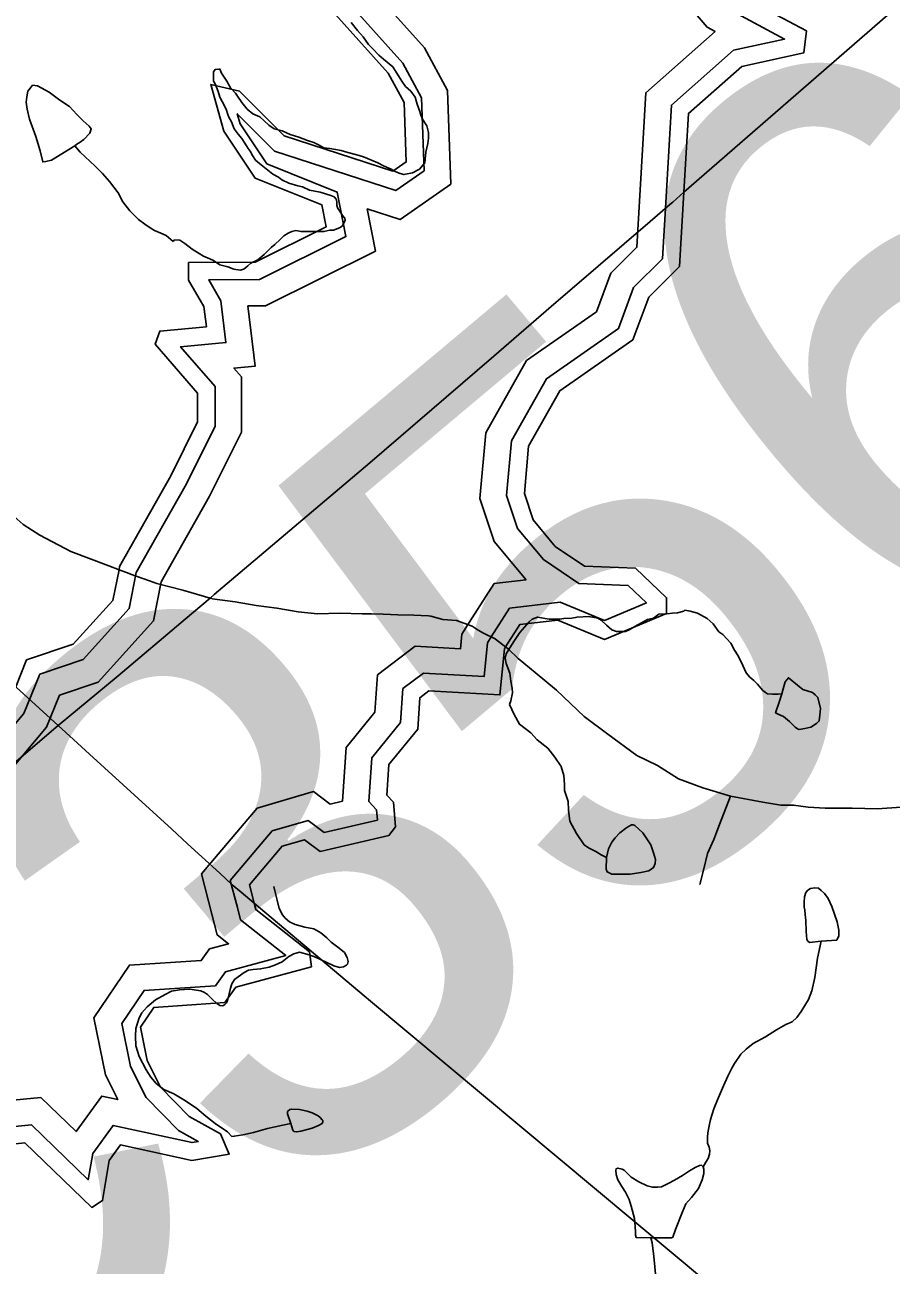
# Model space of a CAD drawing. Extents: x 2001466 to 31450019, y -30647475 to 847247.
# Drawn here: x 2018036 to 2021284, y 681040 to 685691 of the extents above; entities that cross this region are included whole.
import ezdxf

# ---------------------------------------------------------------- set-up
doc = ezdxf.new("R2010")
doc.units = 0
for name, color, linetype in [('Exist Hydrographic Buffer Line', 7, 'Continuous'), ('Exist Hydrographic Lake Shore', 7, 'Continuous'), ('Exist Hydrographic Misc Water Feature', 7, 'Continuous'), ('Exist Road Non-System Type 51', 7, 'Continuous'), ('Exist Road Primary US Structure RailRoad Number Label', 7, 'Continuous'), ('Exist Road Secondary Structure Culvert Number Label', 7, 'Continuous'), ('Exist Road Secondary Structure Pipe Number Label', 7, 'Continuous'), ('Exist Utilities Electrical Transmission Line', 7, 'Continuous')]:
    doc.layers.add(name, color=color, linetype=linetype)

msp = doc.modelspace()

# ---------------------------------------------------------------- linework, layer by layer
at = {"layer": 'Exist Hydrographic Buffer Line'}
for p, q in [((2018698.7, 682507.8), (2018738, 682356.3)), ((2018806.8, 682483.1), (2018833.3, 682381))]:
    msp.add_line(p, q, dxfattribs=at)
for points in [[(2018454.4, 683637.2), (2018642.2, 683970.1), (2018749.7, 684186.9), (2018749.7, 684335), (2018620.4, 684484.4), (2018790.2, 684500.1), (2018771.6, 684656), (2018725.8, 684734.9), (2018915.8, 684736), (2019240, 684897.4), (2019207.7, 685063.9), (2018943.5, 685169.9), (2018843.4, 685320.6), (2018832.7, 685358.1), (2018972.9, 685217.6), (2019426.9, 685069.6), (2019533, 685144), (2019523.1, 685418.2), (2019453.1, 685548), (2019178.7, 685854.8)], [(2018547.9, 683602.7), (2018729.2, 683924), (2018848.1, 684163.8), (2018848.1, 684371.6), (2018820.1, 684404), (2018899.9, 684411.3), (2018872.9, 684637.4), (2018939.2, 684637.8), (2019350.9, 684842.7), (2019320.2, 685000.9), (2019443.1, 684960.8), (2019633.2, 685094), (2019620.7, 685444.7), (2019534.2, 685604.9), (2019311, 685854.5)], [(2020476, 685822.3), (2020593.7, 685682), (2020623.8, 685665.8), (2020364.3, 685436.8), (2020343.4, 685072.8)], [(2020656.9, 685759.8), (2020884.3, 685637.8), (2020693.4, 685596), (2020460.2, 685390.2), (2020441.6, 685067.2)], [(2020343.4, 685072.8), (2020331, 684857.5), (2020233.8, 684760.5), (2020180, 684615.4), (2019917.5, 684432.1), (2019764.8, 684161.2), (2019742.6, 683915.2), (2019796.1, 683754.4), (2019915.3, 683610.6)], [(2020441.6, 685067.2), (2020427.1, 684814.4), (2020318.6, 684706.1), (2020261.6, 684552.3), (2019992.3, 684364.2), (2019860.9, 684131.3), (2019842.4, 683926.8), (2019883.7, 683803), (2019980.5, 683686.2), (2020112.8, 683596.1)], [(2018092.6, 683257.1), (2018255.3, 683311.7), (2018427.9, 683502.2), (2018454.4, 683637.2)], [(2018166.9, 683178.2), (2018311, 683226.6), (2018519.2, 683456.4), (2018547.9, 683602.7)], [(2019795.5, 683596.5), (2019702.6, 683450.7)], [(2019915.3, 683610.6), (2019795.5, 683596.5)], [(2020112.8, 683596.1), (2020297.9, 683589.1), (2020367, 683523.8)], [(2020043.4, 683526.7), (2019853.4, 683504.2)], [(2020367, 683523.8), (2020209, 683458.1), (2020043.4, 683526.7)], [(2019853.4, 683504.2), (2019784.6, 683396.4)], [(2019702.6, 683450.7), (2019674.7, 683407.1), (2019669.3, 683351.3), (2019500.2, 683360.9), (2019358.6, 683253.9), (2019349, 683113.5), (2019241.1, 682981.2), (2019227, 682779.8), (2019180.6, 682769), (2019118.2, 682816.1), (2018907.7, 682754.6), (2018698.7, 682507.8)], [(2019784.6, 683396.4), (2019770.4, 683374), (2019758, 683247.6), (2019530.7, 683260.6), (2019453.7, 683202.4), (2019445.1, 683075.5), (2019337.1, 682943.2), (2019325.7, 682779.2), (2019354.7, 682748.2), (2019358.1, 682709.4), (2019158.1, 682662.7), (2019098.3, 682707.8), (2018963.7, 682668.5), (2018806.8, 682483.1)], [(2017291.3, 682419.2), (2017498.8, 682628.1), (2017530.6, 682612.9), (2017648.4, 682651.8), (2018032.9, 683109.4), (2018092.6, 683257.1)], [(2017360.9, 682349.6), (2017519.3, 682509.1), (2017523.8, 682507), (2017705.8, 682567.1), (2018118.3, 683058.1), (2018166.9, 683178.2)], [(2018738, 682356.3), (2018758.1, 682279), (2018800.5, 682245.5), (2018728.9, 682226.2), (2018698.1, 682183.4), (2018428.8, 682165.6), (2018295.7, 681967.6), (2018338.5, 681753.7), (2018384.9, 681661.4), (2018325, 681674.4), (2018228.9, 681541.5), (2018096.5, 681669.3), (2017873.9, 681647.5)], [(2018833.3, 682381), (2018845.1, 682335.7), (2019014.8, 682201.3), (2018788.3, 682140.3), (2018750.9, 682088.2), (2018483.5, 682070.6), (2018400.3, 681946.7), (2018432.4, 681786), (2018491, 681669.6), (2018612.9, 681544.9), (2018686.7, 681504), (2018663.7, 681500.2), (2018367.1, 681564.6), (2018290.9, 681459.1), (2018274.5, 681360.6), (2018060.9, 681566.9), (2017922, 681553.3)]]:
    msp.add_lwpolyline(points, dxfattribs=at)
at = {"layer": 'Exist Hydrographic Lake Shore'}
msp.add_line((2018878.8, 682466.7), (2018896.8, 682397.5), dxfattribs=at)
for points in [[(2018389.7, 683648.3), (2018392, 683660.3), (2018584.2, 684000.8), (2018684, 684202.3), (2018684, 684310.5), (2018525.1, 684494.2), (2018542.1, 684543.1), (2018717, 684559.2), (2018708, 684634.8), (2018650.2, 684734.4), (2018650.2, 684800.1), (2018900.2, 684801.6), (2019166.1, 684933.9), (2019150.1, 685016.3), (2018900.2, 685116.6), (2018783.1, 685292.8), (2018733.2, 685467.7), (2018841.1, 685442.6), (2019008.2, 685275.1), (2019416.1, 685142.2), (2019466.1, 685177.2), (2019458.1, 685400.5), (2019399.1, 685510), (2019124.1, 685817.4)], [(2020699.1, 685811.6), (2020966.1, 685668.4), (2020957, 685586.6), (2020724.1, 685535.6), (2020524.2, 685359.1), (2020507.2, 685063.4)], [(2020507.2, 685063.4), (2020491.2, 684785.6), (2020375.1, 684669.8), (2020316, 684510.3), (2020042.1, 684319), (2019925, 684111.3), (2019909, 683934.5), (2019942, 683835.4), (2020025.1, 683735.3), (2020134.2, 683660.9), (2020325.1, 683653.7), (2020442.2, 683543.1), (2020442.2, 683484), (2020209, 683387), (2020034.1, 683459.5), (2019892, 683442.7), (2019838.4, 683358.7)], [(2018002.3, 683208.9), (2018043, 683309.7), (2018218.2, 683368.5), (2018367, 683532.8), (2018389.7, 683648.3)], [(2019838.4, 683358.7), (2019834.2, 683352), (2019817.2, 683178.5), (2019551, 683193.7), (2019517.2, 683168.1), (2019509.2, 683050.2), (2019401.1, 682917.9), (2019393.1, 682803.2), (2019418.1, 682776.4), (2019426.1, 682684.4), (2019401.1, 682652.1), (2019143.1, 682591.8), (2019085.1, 682635.6), (2019001, 682611), (2018878.8, 682466.7)], [(2018896.8, 682397.5), (2018903, 682373.5), (2019103, 682215.2), (2019111, 682159.3), (2018828, 682083), (2018786.2, 682024.8), (2018520, 682007.2), (2018470, 681932.8), (2018495, 681807.6), (2018545, 681708.2), (2018653.1, 681597.7), (2018770, 681532.9), (2018803, 681456.8), (2018662.1, 681433.4), (2018395.1, 681491.4), (2018353.1, 681433.2), (2018328.1, 681282.7), (2018287.1, 681257.3), (2018037.1, 681498.6), (2017954.1, 681490.5)]]:
    msp.add_lwpolyline(points, dxfattribs=at)
at = {"layer": 'Exist Hydrographic Misc Water Feature'}
for points in [[(2019221.7, 685219.9), (2019247.7, 685212), (2019281.6, 685204), (2019305.5, 685196), (2019335.7, 685184.1), (2019359.7, 685174), (2019381.6, 685162.1), (2019409.7, 685150.1), (2019427.8, 685140.2), (2019443.8, 685134.2), (2019457.7, 685130.1), (2019489.7, 685136.2), (2019515.7, 685150.2), (2019535.6, 685174.2), (2019539.7, 685214.1), (2019547.7, 685246.2), (2019549.6, 685266.2), (2019549.6, 685288.2), (2019543.6, 685312.2), (2019527.6, 685338.1), (2019521.5, 685352.1), (2019517.6, 685366.1), (2019507.5, 685394.1), (2019499.5, 685420.1), (2019483.5, 685442.1), (2019463.4, 685460.1), (2019449.5, 685480.1), (2019443.5, 685490.1), (2019437.6, 685500.1), (2019415.5, 685534.1), (2019381.4, 685562), (2019363.6, 685578), (2019341.4, 685601.9), (2019325.4, 685617.9), (2019305.3, 685646), (2019283.4, 685670), (2019259.4, 685699.9)], [(2018592, 684879.5), (2018597.9, 684885.6), (2018618, 684883.6), (2018636.1, 684871.7), (2018663.9, 684849.6), (2018690, 684833.7), (2018706, 684823.7), (2018730, 684813.7), (2018743.9, 684807.7), (2018768.1, 684791.7), (2018798, 684783.7), (2018820, 684775.7), (2018844, 684771.7), (2018857.9, 684775.7), (2018872.1, 684787.8), (2018884, 684797.8), (2018910, 684809.8), (2018934, 684829.8), (2018960, 684855.8), (2018974, 684867.9), (2018993.9, 684885.9), (2019007.8, 684899.9), (2019023.8, 684909.9), (2019038, 684915.9), (2019051.9, 684919.9), (2019071.8, 684915.9), (2019087.8, 684915.9), (2019115.9, 684915.9), (2019137.8, 684915.9), (2019157.9, 684915.9), (2019179.9, 684921.9), (2019193.8, 684922), (2019215.9, 684930), (2019225.8, 684936), (2019229.9, 684944), (2019237.9, 684958), (2019235.8, 684966), (2019227.8, 684976), (2019217.8, 684992), (2019209.8, 685002), (2019205.7, 685014), (2019205.7, 685028), (2019203.8, 685037.9), (2019195.8, 685045.9), (2019183.7, 685051.9), (2019143.8, 685063.9), (2019103.8, 685071.9), (2019077.7, 685083.9), (2019059.7, 685087.9), (2019025.9, 685097.9), (2018999.8, 685109.8), (2018987.7, 685119.8), (2018965.8, 685131.8), (2018947.7, 685145.8), (2018915.7, 685171.7), (2018901.8, 685183.7), (2018889.7, 685201.7), (2018881.7, 685217.8), (2018873.7, 685227.8), (2018867.8, 685237.8), (2018849.7, 685265.7), (2018835.8, 685281.7), (2018821.8, 685301.7), (2018811.6, 685327.7), (2018801.7, 685345.7), (2018797.6, 685355.6), (2018791.7, 685375.7), (2018775.7, 685403.6), (2018767.7, 685419.7), (2018761.8, 685441.6), (2018755.6, 685457.6), (2018749.7, 685469.6), (2018743.7, 685479.6), (2018743.7, 685495.6), (2018743.5, 685515.6), (2018749.7, 685523.6), (2018763.6, 685525.6), (2018767.5, 685525.6), (2018773.4, 685509.6), (2018793.7, 685479.6), (2018807.7, 685455.7), (2018825.7, 685435.7), (2018833.7, 685423.7), (2018849.7, 685399.7), (2018869.6, 685375.7), (2018891.5, 685357.7), (2018917.6, 685345.8), (2018933.6, 685331.7), (2018951.6, 685315.7), (2018971.7, 685301.8), (2019001.7, 685293.8), (2019031.6, 685279.8), (2019063.6, 685269.9), (2019095.6, 685257.9), (2019119.6, 685249.9), (2019137.8, 685241.9), (2019157.7, 685229.9), (2019179.6, 685227.9), (2019201.6, 685223.9), (2019221.7, 685219.9)], [(2018223.7, 685237.3), (2018135.9, 685183.3), (2018115.8, 685179.2), (2018103.9, 685177.2), (2018093.9, 685219.3), (2018077.7, 685273.2), (2018053.7, 685337.2), (2018045.7, 685375.2), (2018041.8, 685401.2), (2018043.9, 685421.2), (2018047.6, 685443.2), (2018057.6, 685455.2), (2018065.6, 685465.2), (2018083.8, 685463.2), (2018127.7, 685439.2), (2018167.7, 685409.2), (2018203.8, 685385.3), (2018231.7, 685355.3), (2018255.7, 685331.3), (2018277.8, 685311.3), (2018285.8, 685301.3), (2018279.7, 685285.4), (2018257.7, 685261.4), (2018243.8, 685251.3), (2018231.7, 685243.3), (2018223.7, 685237.3)], [(2018223.7, 685237.3), (2018243.8, 685213.3), (2018281.9, 685179.4), (2018300, 685161.4), (2018327.9, 685133.5), (2018353.9, 685103.4), (2018385.9, 685061.4), (2018403.9, 685027.4), (2018430, 684993.5), (2018462, 684961.5), (2018486, 684943.6), (2018506.1, 684929.6), (2018522, 684919.6), (2018546, 684909.6), (2018565.9, 684901.5), (2018592, 684879.5)], [(2020510.6, 683497), (2020506.5, 683493), (2020482.5, 683487), (2020464.5, 683485), (2020442.6, 683483), (2020412.6, 683481), (2020392.5, 683467), (2020370.6, 683461), (2020348.6, 683448.9), (2020322.6, 683434.9), (2020302.5, 683422.9), (2020288.6, 683416.9), (2020254.5, 683416.9), (2020236.5, 683422.9), (2020216.6, 683440.8), (2020196.5, 683458.8), (2020184.6, 683466.8), (2020150.6, 683472.8), (2020106.5, 683470.8), (2020086.6, 683466.8), (2020056.7, 683464.7), (2020042.5, 683462.7), (2020002.5, 683462.7), (2019958.6, 683470.6), (2019938.5, 683462.6), (2019926.7, 683452.6), (2019892.6, 683412.7), (2019874.8, 683386.7), (2019860.6, 683364.7), (2019840.7, 683332.6), (2019836.6, 683316.6), (2019840.7, 683296.6), (2019854.7, 683260.7), (2019858.8, 683230.7), (2019862.9, 683204.6), (2019864.7, 683186.6), (2019858.8, 683156.6), (2019852.8, 683142.7)], [(2020510.6, 683497), (2020530.5, 683493), (2020558.6, 683485), (2020594.5, 683465.1), (2020616.7, 683445.1), (2020638.6, 683415.1), (2020652.5, 683405.1), (2020682.5, 683373.2), (2020696.6, 683347.1), (2020710.6, 683325.1), (2020728.6, 683289.2), (2020740.7, 683261.2), (2020754.7, 683245.2), (2020768.6, 683233.2), (2020782.7, 683219.2), (2020802.6, 683195.3), (2020812.7, 683187.3), (2020820.7, 683183.3), (2020838.7, 683181.3), (2020860.7, 683181.3), (2020874.6, 683183.3)], [(2020874.6, 683183.3), (2020878.7, 683201.3), (2020886.7, 683227.3), (2020898.6, 683243.3), (2020932.6, 683215.3), (2020952.7, 683199.3), (2020988.6, 683187.4), (2020998.7, 683179.4), (2021008.7, 683169.4), (2021018.8, 683127.4), (2021016.7, 683103.4), (2021014.7, 683081.4), (2021004.6, 683071.4), (2020982.7, 683057.4), (2020960.7, 683053.4), (2020938.8, 683049.4), (2020932.6, 683051.4), (2020924.6, 683057.4), (2020902.7, 683079.3), (2020880.8, 683097.3), (2020862.7, 683105.3), (2020850.6, 683111.3), (2020864.8, 683151.3), (2020874.6, 683183.3)], [(2019852.8, 683142.7), (2019870.9, 683104.7), (2019890.8, 683068.6), (2019933, 683036.7), (2019957, 683010.7), (2019997, 682978.8), (2020023, 682944.8), (2020047, 682910.8), (2020056.9, 682876.8), (2020058.9, 682842.8), (2020058.9, 682820.8), (2020073.1, 682778.8), (2020075.1, 682746.9), (2020079, 682704.8), (2020105, 682658.9), (2020133.1, 682616.9), (2020149.1, 682604.9), (2020177.2, 682591), (2020197.1, 682579), (2020217.2, 682569)], [(2020217.2, 682569), (2020225, 682601), (2020237.1, 682626.9), (2020249, 682643), (2020267, 682661), (2020293.1, 682681), (2020311.1, 682691), (2020317.1, 682691), (2020323, 682689), (2020353, 682661), (2020383.1, 682617.1), (2020393.1, 682587.1), (2020401.1, 682561.1), (2020399.1, 682547.1), (2020393.1, 682531.1), (2020375.1, 682519.1), (2020345.2, 682513), (2020305.2, 682507), (2020267.2, 682507), (2020237.1, 682507), (2020219.3, 682515), (2020215.2, 682525), (2020217.2, 682569)], [(2018812.2, 681523), (2018795.8, 681539.8), (2018749.7, 681572), (2018715.6, 681599.7), (2018681.6, 681627.4), (2018639.3, 681657), (2018595.5, 681683.3), (2018557.5, 681698.9), (2018529.4, 681721.5), (2018509.3, 681744.9), (2018491.3, 681773.3), (2018465.2, 681822.9), (2018453.1, 681863.4), (2018451.1, 681898.7), (2018453.1, 681927.4), (2018464.8, 681967.3), (2018475.3, 681986.8), (2018495, 682009.4), (2018526.8, 682035), (2018562.2, 682055.6), (2018586.8, 682067.4), (2018616.8, 682073.4), (2018654.7, 682075), (2018696.8, 682069.3), (2018710.3, 682063.3), (2018720.7, 682055.6), (2018738.8, 682037.3), (2018756.8, 682021.3), (2018768.1, 682014.5), (2018779, 682013.4), (2018786.8, 682017.4), (2018792.9, 682023.8), (2018796.8, 682031.9), (2018806.9, 682079.3), (2018812.2, 682095.6), (2018822.9, 682111.8), (2018836.6, 682121.4), (2018858.5, 682137.3), (2018874.5, 682146), (2018892.8, 682149.7), (2018920.5, 682151.6), (2018952.7, 682157.6), (2018976.6, 682166.1), (2019000.6, 682177.9), (2019026.5, 682197.9), (2019044.5, 682208.2), (2019066.5, 682214.3), (2019102.5, 682204.6), (2019126.5, 682195.9), (2019166.5, 682176.2), (2019194.6, 682162.5), (2019216.6, 682156.3), (2019231.5, 682158.5), (2019242.6, 682164.8), (2019245.9, 682168.8), (2019248.8, 682178.7), (2019244.4, 682194.2), (2019234.6, 682212.5), (2019214.5, 682228.5), (2019184.6, 682252.1), (2019168.4, 682268), (2019146.4, 682286.5), (2019120.4, 682301.8), (2019086.3, 682308.2), (2019050.3, 682318), (2019028.3, 682328.2), (2019012.1, 682341.8), (2019002.3, 682354.3), (2018990.2, 682378.3), (2018982.4, 682409.6), (2018976.2, 682433.5), (2018969.3, 682460.1)], [(2021021.8, 682255), (2021080.1, 682259.5), (2021088.1, 682275.7), (2021088.1, 682297.1), (2021081.9, 682327.6), (2021061.8, 682385.3), (2021047.9, 682415.2), (2021033.7, 682433.5), (2021021.6, 682445.2), (2021011.6, 682453.7), (2020997.8, 682455.6), (2020981.6, 682453.4), (2020971.8, 682447.1), (2020963.8, 682437.4), (2020959.7, 682421.1), (2020957.7, 682401.4), (2020957.9, 682383.4), (2020959.9, 682371), (2020962, 682355.4), (2020964.6, 682332.4), (2020965.9, 682293), (2020966.5, 682274.9), (2020968.1, 682263.4), (2020970, 682256.8), (2020978, 682250.9), (2021021.8, 682255)], [(2021021.8, 682255), (2021008.1, 682191.2), (2020998.3, 682119.3), (2020986.4, 682069.5), (2020974.5, 682036.9), (2020946.4, 681991.5), (2020930.6, 681968.9), (2020912.7, 681952.8), (2020888.8, 681943.5), (2020854.7, 681922.8), (2020812.7, 681896.7), (2020766.8, 681871.3), (2020740.7, 681850.5), (2020720.8, 681831.2), (2020696.8, 681796.5), (2020687, 681778.6), (2020671.6, 681748.6), (2020655.2, 681712.8), (2020633.1, 681660.8), (2020619.1, 681626.6), (2020607.2, 681586.7), (2020601.3, 681563), (2020597.4, 681536.8), (2020595.3, 681520.5), (2020595.3, 681498.3), (2020601.5, 681482.6), (2020603.9, 681469.4), (2020603.5, 681457.2), (2020597.6, 681440.8), (2020589.6, 681427), (2020578.7, 681409.2)], [(2019033.4, 681571.1), (2019021.6, 681608.2), (2019021.3, 681616.5), (2019029.3, 681624.4), (2019037.3, 681625.9), (2019065.6, 681623.7), (2019094.6, 681618.2), (2019113.4, 681612.1), (2019135.6, 681600.2), (2019143.4, 681594.3), (2019151.4, 681585.9), (2019153.4, 681582.6), (2019153.6, 681578.5), (2019151.6, 681572), (2019137.4, 681564), (2019113.6, 681553.9), (2019099.7, 681550.1), (2019071.6, 681542.4), (2019055.6, 681540.3), (2019045.5, 681542.1), (2019041.4, 681546.3), (2019033.4, 681571.1)], [(2018812.2, 681523), (2018821.6, 681523.7), (2018853.6, 681529.6), (2018893.8, 681537.8), (2018945.7, 681552.4), (2019003.7, 681566), (2019027.5, 681570.4), (2019033.4, 681571.1)], [(2020578.7, 681409.2), (2020573.6, 681415.1), (2020565.6, 681414.4), (2020549.6, 681406.5), (2020527.7, 681394.7), (2020501.6, 681376.3), (2020471.7, 681358.9), (2020447.7, 681346.3), (2020423.7, 681334.5), (2020408.3, 681332.4), (2020389.9, 681332.7), (2020369.6, 681338), (2020337.8, 681352.6), (2020309.5, 681370.4), (2020283.6, 681396.3), (2020275.4, 681399.9), (2020259.7, 681404.2), (2020253.7, 681401.9), (2020251.7, 681396.2), (2020253.5, 681379.8), (2020259.9, 681360), (2020273.8, 681335.9), (2020287.7, 681314.3), (2020301.9, 681286.1), (2020309.9, 681262.2), (2020322, 681216), (2020324, 681186.4), (2020326.1, 681162.5), (2020326.1, 681152.7), (2020328.1, 681144.5), (2020382.7, 681143.3)], [(2020382.7, 681143.3), (2020460, 681142.6), (2020465.9, 681145), (2020476, 681174.3), (2020501.8, 681240.2), (2020513.7, 681270.3), (2020535.9, 681294.5), (2020561.7, 681328.4), (2020575.4, 681360.9), (2020581.6, 681384.6), (2020581.6, 681401), (2020578.7, 681409.2)], [(2020382.7, 681143.3), (2020388, 681124.4), (2020394.2, 681072.6), (2020398.3, 681034.8), (2020400.1, 681006.8), (2020404.2, 680976.4), (2020406.3, 680964.9)]]:
    msp.add_lwpolyline(points, dxfattribs=at)
at = {"layer": 'Exist Road Non-System Type 51'}
for p, q in [((2018427.7, 683633.7), (2018389.7, 683648.3)), ((2018730.8, 683542.1), (2018658.7, 683563)), ((2018737.7, 683540.1), (2018730.8, 683542.1)), ((2019838.4, 683358.7), (2019806.5, 683383))]:
    msp.add_line(p, q, dxfattribs=at)
for points in [[(2018389.7, 683648.3), (2018351.6, 683662.9), (2018209.1, 683716.2), (2018092.9, 683778), (2018030.9, 683817.9), (2017984.8, 683857.8), (2017926.8, 683907.6), (2017866.6, 683959.4), (2017822.6, 684025.3), (2017756.2, 684117.1), (2017688.1, 684228.9), (2017611.7, 684328.7), (2017525.6, 684450.4)], [(2018503.7, 683606.8), (2018433, 683631.7), (2018427.7, 683633.7)], [(2018658.7, 683563), (2018629.4, 683571.5), (2018531.3, 683597.1), (2018503.7, 683606.8)], [(2019336.1, 683482.4), (2019301.2, 683483.2), (2019217.2, 683484.9), (2019133.4, 683482.6), (2019061.3, 683490.5), (2018981.2, 683504.3), (2018903.2, 683514.1), (2018825.3, 683527.9), (2018739.3, 683539.6), (2018737.7, 683540.1)], [(2019558.2, 683473.4), (2019549.1, 683475.8), (2019495.1, 683477.7), (2019435.1, 683479.5), (2019379.2, 683481.4), (2019336.1, 683482.4)], [(2019736.4, 683422), (2019713.3, 683436.2), (2019655.1, 683458), (2019603.2, 683461.9), (2019558.2, 683473.4)], [(2019806.5, 683383), (2019799.3, 683388.5), (2019755.3, 683410.3), (2019736.4, 683422)], [(2020682.3, 682798.6), (2020578.4, 682830.6), (2020486.3, 682864.2), (2020408.3, 682914), (2020330.2, 682951.8), (2020222, 683031.6), (2020133.8, 683097.2), (2020029.6, 683197), (2019949.5, 683262.8), (2019885.4, 683314.7), (2019849.3, 683350.4), (2019838.4, 683358.7)], [(2020682.3, 682798.6), (2020640.6, 682692.7), (2020618.8, 682636.5), (2020595, 682584.6), (2020581.2, 682526.5), (2020567.4, 682467.7)], [(2021938.1, 682781.9), (2021714.1, 682775.4), (2021550.2, 682771), (2021392.2, 682762.6), (2021232.2, 682752), (2021138.2, 682754), (2021036.4, 682753.6), (2020972.3, 682757.5), (2020918.5, 682765.4), (2020870.5, 682765.2), (2020802.5, 682777), (2020682.3, 682798.6)]]:
    msp.add_lwpolyline(points, dxfattribs=at)
at = {"layer": 'Exist Utilities Electrical Transmission Line'}
for p, q in [((2020507.2, 685063.4), (2020465.2, 685026.9)), ((2020380.9, 684954.3), (2020088.8, 684702.8)), ((2020088.8, 684702.8), (2020028.4, 684650.9)), ((2020028.4, 684650.9), (2019794, 684449.1)), ((2019794, 684449.1), (2019615.9, 684295.8)), ((2018730.8, 683542.1), (2018637.4, 683463)), ((2018746.2, 683555.1), (2018730.8, 683542.1)), ((2018219.2, 683011.3), (2018161.4, 683064.2)), ((2018278.7, 682956.9), (2018219.2, 683011.3)), ((2018587, 682675), (2018278.7, 682956.9)), ((2018646.2, 682620.8), (2018587, 682675)), ((2018767.2, 682510.2), (2018646.2, 682620.8)), ((2018896.8, 682397.5), (2018847.2, 682439.4))]:
    msp.add_line(p, q, dxfattribs=at)
for points in [[(2024073.6, 688140.7), (2022869.5, 687123.7), (2022091.2, 686441.9), (2020507.2, 685063.4)], [(2020465.2, 685026.9), (2020454.8, 685017.8), (2020380.9, 684954.3)], [(2018161.4, 683064.2), (2017287.5, 683859.6), (2015765.6, 683636.5), (2015129.7, 683558.9), (2015024.4, 683545.4), (2014193.4, 683137.3), (2012491.3, 682551.8), (2010632.4, 682169.5), (2007124.7, 681382.6), (2005359.8, 682170), (2005359.8, 683792.6), (2003678.3, 684753.3)], [(2019615.9, 684295.8), (2019329.2, 684049.1), (2018746.2, 683555.1)], [(2018637.4, 683463), (2018387, 683250.8), (2018161.4, 683064.2)], [(2018161.4, 683064.2), (2017435.4, 682442.9), (2012383.7, 678367.6), (2012227.1, 678184.7)], [(2018847.2, 682439.4), (2018814.2, 682467.2), (2018767.2, 682510.2)], [(2021226.9, 680475.1), (2020739.5, 680855.3), (2019331.8, 682030.3), (2018896.8, 682397.5)]]:
    msp.add_lwpolyline(points, dxfattribs=at)

# ---------------------------------------------------------------- texts
at = {"layer": 'Exist Road Primary US Structure RailRoad Number Label'}
msp.add_text('R42', height=2132.54, rotation=40, dxfattribs=at).set_placement((2014646.8, 685366.6))
at = {"layer": 'Exist Road Secondary Structure Culvert Number Label'}
msp.add_text('C356', height=2132.54, rotation=40, dxfattribs=at).set_placement((2017384.3, 679834.6))
at = {"layer": 'Exist Road Secondary Structure Pipe Number Label'}
msp.add_text('P447', height=2132.54, rotation=40, dxfattribs=at).set_placement((2020063.4, 676303.2))

doc.saveas('drawing.dxf')
